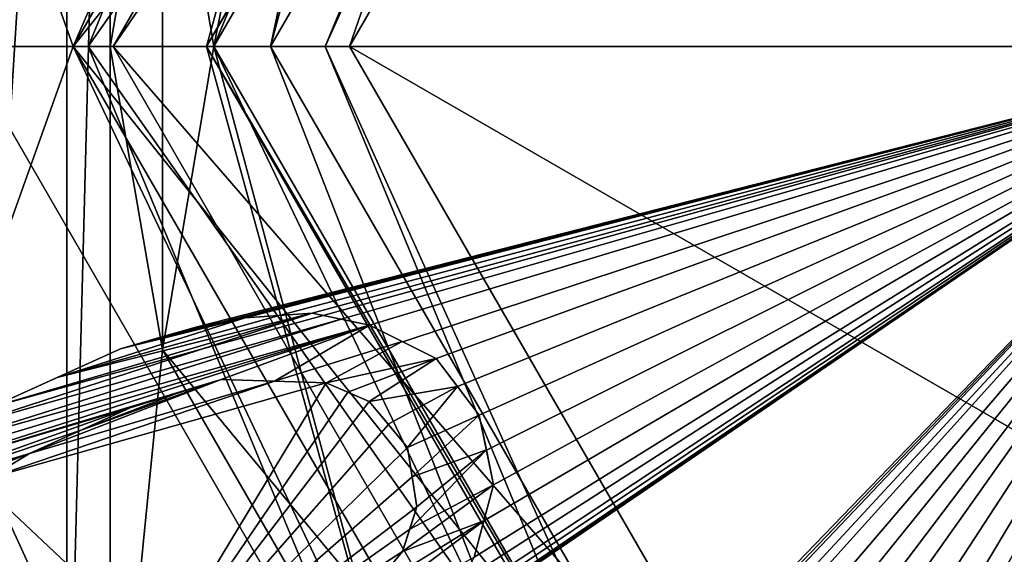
# Model space of a CAD drawing. Header units: millimetres. Extents: x -122 to 122, y -98 to 94.
# Tile 515 of 533: x 61.39 to 68.03, y 70.07 to 73.68. Entities that reach past the tile are written whole.
import ezdxf

# ---------------------------------------------------------------- set-up
doc = ezdxf.new("R2010")
doc.units = ezdxf.units.MM
doc.header["$LTSCALE"] = 26.699852
for name, color, linetype in [('31', 7, 'CONTINUOUS'), ('32', 7, 'CONTINUOUS'), ('35', 7, 'CONTINUOUS'), ('36', 7, 'CONTINUOUS'), ('4797', 7, 'CONTINUOUS'), ('4798', 7, 'CONTINUOUS'), ('4800', 7, 'CONTINUOUS'), ('4801', 7, 'CONTINUOUS'), ('4805', 7, 'CONTINUOUS'), ('4809', 7, 'CONTINUOUS'), ('4814', 7, 'CONTINUOUS'), ('4819', 7, 'CONTINUOUS'), ('4820', 7, 'CONTINUOUS'), ('4822', 7, 'CONTINUOUS'), ('4823', 7, 'CONTINUOUS'), ('4824', 7, 'CONTINUOUS'), ('4825', 7, 'CONTINUOUS'), ('4826', 7, 'CONTINUOUS'), ('4973', 7, 'CONTINUOUS'), ('4974', 7, 'CONTINUOUS'), ('4975', 7, 'CONTINUOUS'), ('4976', 7, 'CONTINUOUS'), ('4977', 7, 'CONTINUOUS'), ('4978', 7, 'CONTINUOUS'), ('4979', 7, 'CONTINUOUS'), ('4980', 7, 'CONTINUOUS'), ('4981', 7, 'CONTINUOUS'), ('5001', 7, 'CONTINUOUS'), ('5002', 7, 'CONTINUOUS'), ('5003', 7, 'CONTINUOUS'), ('5004', 7, 'CONTINUOUS'), ('5005', 7, 'CONTINUOUS'), ('5006', 7, 'CONTINUOUS'), ('5007', 7, 'CONTINUOUS'), ('5008', 7, 'CONTINUOUS'), ('5009', 7, 'CONTINUOUS'), ('5013', 7, 'CONTINUOUS'), ('792', 7, 'CONTINUOUS'), ('793', 7, 'CONTINUOUS'), ('800', 7, 'CONTINUOUS'), ('801', 7, 'CONTINUOUS'), ('802', 7, 'CONTINUOUS'), ('803', 7, 'CONTINUOUS'), ('804', 7, 'CONTINUOUS'), ('805', 7, 'CONTINUOUS'), ('963', 7, 'CONTINUOUS'), ('964', 7, 'CONTINUOUS'), ('965', 7, 'CONTINUOUS'), ('966', 7, 'CONTINUOUS')]:
    doc.layers.add(name, color=color, linetype=linetype)

msp = doc.modelspace()

# ---------------------------------------------------------------- linework, layer by layer
at = {"layer": '31', "color": 7, "linetype": 'Continuous', "true_color": 0xf5f5f5}
for points in [[(59.3935, 84.1065, -12), (55, 73.5, -12), (65.5004, 81.2944, -12), (59.3935, 84.1065, -12)], [(55, 73.5, -12), (61, 73.5, -12), (65.5004, 81.2944, -12), (55, 73.5, -12)], [(61, 73.5, -12), (59.3935, 62.8935, -12), (65.5004, 65.7056, -12), (61, 73.5, -12)]]:
    msp.add_3dface(points, dxfattribs=at)
at = {"layer": '32', "color": 7, "linetype": 'Continuous', "true_color": 0xf5f5f5}
for points in [[(61, 73.5, -15), (59.3935, 84.1065, -15), (65.5004, 81.2944, -15), (61, 73.5, -15)], [(59.3935, 62.8935, -15), (55, 73.5, -15), (65.5004, 65.7056, -15), (59.3935, 62.8935, -15)], [(55, 73.5, -15), (61, 73.5, -15), (65.5004, 65.7056, -15), (55, 73.5, -15)]]:
    msp.add_3dface(points, dxfattribs=at)
at = {"layer": '35', "color": 7, "linetype": 'Continuous', "true_color": 0xf5f5f5}
for points in [[(61, 73.5, -12), (65.5004, 65.7056, -12), (61, 73.5, -15), (61, 73.5, -12)], [(61, 73.5, -15), (65.5004, 65.7056, -12), (65.5004, 65.7056, -15), (61, 73.5, -15)]]:
    msp.add_3dface(points, dxfattribs=at)
at = {"layer": '36', "color": 7, "linetype": 'Continuous', "true_color": 0xf5f5f5}
for points in [[(65.5004, 81.2944, -12), (61, 73.5, -12), (65.5004, 81.2944, -15), (65.5004, 81.2944, -12)], [(61, 73.5, -12), (61, 73.5, -15), (65.5004, 81.2944, -15), (61, 73.5, -12)]]:
    msp.add_3dface(points, dxfattribs=at)
at = {"layer": '4797', "color": 7, "linetype": 'Continuous', "true_color": 0xf5f5f5}
for points in [[(61.1972, 71.0649, 19.0401), (70, 73.5, 20.5), (60.7227, 73.5, 18.9925), (61.1972, 71.0649, 19.0401)], [(62.0697, 71.4592, 19.3325), (70, 73.5, 20.5), (61.1972, 71.0649, 19.0401), (62.0697, 71.4592, 19.3325)], [(62.5866, 71.607, 19.4833), (70, 73.5, 20.5), (62.0697, 71.4592, 19.3325), (62.5866, 71.607, 19.4833)], [(62.7498, 71.6375, 19.5276), (70, 73.5, 20.5), (62.5866, 71.607, 19.4833), (62.7498, 71.6375, 19.5276)], [(62.9096, 71.6673, 19.57), (70, 73.5, 20.5), (62.7498, 71.6375, 19.5276), (62.9096, 71.6673, 19.57)], [(63.1391, 71.684, 19.6275), (70, 73.5, 20.5), (62.9096, 71.6673, 19.57), (63.1391, 71.684, 19.6275)], [(63.3617, 71.7001, 19.6813), (70, 73.5, 20.5), (63.1391, 71.684, 19.6275), (63.3617, 71.7001, 19.6813)], [(63.5584, 71.6584, 19.7237), (70, 73.5, 20.5), (63.3617, 71.7001, 19.6813), (63.5584, 71.6584, 19.7237)], [(63.749, 71.618, 19.7635), (70, 73.5, 20.5), (63.5584, 71.6584, 19.7237), (63.749, 71.618, 19.7635)], [(64.8229, 68.1341, 19.5354), (70, 73.5, 20.5), (63.6805, 69.1865, 19.4833), (64.8229, 68.1341, 19.5354)], [(63.6805, 69.1865, 19.4833), (70, 73.5, 20.5), (63.8123, 69.2897, 19.528), (63.6805, 69.1865, 19.4833)], [(63.975, 71.5057, 19.8044), (70, 73.5, 20.5), (63.749, 71.618, 19.7635), (63.975, 71.5057, 19.8044)], [(63.8123, 69.2897, 19.528), (70, 73.5, 20.5), (63.9391, 69.3891, 19.57), (63.8123, 69.2897, 19.528)], [(63.9391, 69.3891, 19.57), (70, 73.5, 20.5), (64.1032, 69.5502, 19.6274), (63.9391, 69.3891, 19.57)], [(64.2007, 71.3935, 19.843), (70, 73.5, 20.5), (63.975, 71.5057, 19.8044), (64.2007, 71.3935, 19.843)], [(64.1032, 69.5502, 19.6274), (70, 73.5, 20.5), (64.2626, 69.7068, 19.6813), (64.1032, 69.5502, 19.6274)], [(64.3437, 71.2044, 19.8571), (70, 73.5, 20.5), (64.2007, 71.3935, 19.843), (64.3437, 71.2044, 19.8571)], [(64.2626, 69.7068, 19.6813), (70, 73.5, 20.5), (64.3617, 69.8828, 19.7239), (64.2626, 69.7068, 19.6813)], [(64.4907, 71.0101, 19.8695), (70, 73.5, 20.5), (64.3437, 71.2044, 19.8571), (64.4907, 71.0101, 19.8695)], [(64.3617, 69.8828, 19.7239), (70, 73.5, 20.5), (64.4569, 70.0518, 19.7635), (64.3617, 69.8828, 19.7239)], [(64.4569, 70.0518, 19.7635), (70, 73.5, 20.5), (64.522, 70.2959, 19.8045), (64.4569, 70.0518, 19.7635)], [(64.5388, 70.7746, 19.8572), (70, 73.5, 20.5), (64.4907, 71.0101, 19.8695), (64.5388, 70.7746, 19.8572)], [(64.522, 70.2959, 19.8045), (70, 73.5, 20.5), (64.5868, 70.5392, 19.843), (64.522, 70.2959, 19.8045)], [(64.5868, 70.5392, 19.843), (70, 73.5, 20.5), (64.5388, 70.7746, 19.8572), (64.5868, 70.5392, 19.843)], [(65.0379, 68.3179, 19.608), (70, 73.5, 20.5), (64.8229, 68.1341, 19.5354), (65.0379, 68.3179, 19.608)], [(65.2443, 68.4944, 19.6748), (70, 73.5, 20.5), (65.0379, 68.3179, 19.608), (65.2443, 68.4944, 19.6748)], [(65.4318, 68.5648, 19.7178), (70, 73.5, 20.5), (65.2443, 68.4944, 19.6748), (65.4318, 68.5648, 19.7178)], [(65.6149, 68.6337, 19.7584), (70, 73.5, 20.5), (65.4318, 68.5648, 19.7178), (65.6149, 68.6337, 19.7584)], [(65.8653, 68.6607, 19.8003), (70, 73.5, 20.5), (65.6149, 68.6337, 19.7584), (65.8653, 68.6607, 19.8003)], [(66.1165, 68.6877, 19.84), (70, 73.5, 20.5), (65.8653, 68.6607, 19.8003), (66.1165, 68.6877, 19.84)], [(66.3091, 68.6256, 19.855), (70, 73.5, 20.5), (66.1165, 68.6877, 19.84), (66.3091, 68.6256, 19.855)], [(66.5018, 68.5635, 19.8685), (70, 73.5, 20.5), (66.3091, 68.6256, 19.855), (66.5018, 68.5635, 19.8685)], [(66.6982, 68.4355, 19.8695), (70, 73.5, 20.5), (66.5018, 68.5635, 19.8685), (66.6982, 68.4355, 19.8695)], [(66.8945, 68.3075, 19.8685), (70, 73.5, 20.5), (66.6982, 68.4355, 19.8695), (66.8945, 68.3075, 19.8685)], [(67.029, 68.1562, 19.855), (70, 73.5, 20.5), (66.8945, 68.3075, 19.8685), (67.029, 68.1562, 19.855)], [(67.1636, 68.005, 19.84), (70, 73.5, 20.5), (67.029, 68.1562, 19.855), (67.1636, 68.005, 19.84)], [(67.2395, 67.7665, 19.8006), (70, 73.5, 20.5), (67.1636, 68.005, 19.84), (67.2395, 67.7665, 19.8006)], [(67.3165, 67.5244, 19.7584), (70, 73.5, 20.5), (67.2395, 67.7665, 19.8006), (67.3165, 67.5244, 19.7584)], [(67.3274, 67.3298, 19.718), (70, 73.5, 20.5), (67.3165, 67.5244, 19.7584), (67.3274, 67.3298, 19.718)], [(67.3385, 67.129, 19.6748), (70, 73.5, 20.5), (67.3274, 67.3298, 19.718), (67.3385, 67.129, 19.6748)], [(70, 73.5, 20.5), (67.3385, 67.129, 19.6748), (68.2164, 65.8434, 19.4256), (70, 73.5, 20.5)], [(62.332, 71.5342, 19.4104), (62.5866, 71.607, 19.4833), (62.0697, 71.4592, 19.3325), (62.332, 71.5342, 19.4104)], [(61.6416, 71.2657, 19.1935), (62.0697, 71.4592, 19.3325), (61.1972, 71.0649, 19.0401), (61.6416, 71.2657, 19.1935)]]:
    msp.add_3dface(points, dxfattribs=at)
at = {"layer": '4798', "color": 7, "linetype": 'Continuous', "true_color": 0xf5f5f5}
for points in [[(66.0095, 66.5883, -10), (62.019, 73.5, -10), (66.0095, 66.5883, -66.4045), (66.0095, 66.5883, -10)], [(66.0095, 66.5883, -66.4045), (62.019, 73.5, -10), (62.019, 73.5, -66.4045), (66.0095, 66.5883, -66.4045)]]:
    msp.add_3dface(points, dxfattribs=at)
at = {"layer": '4800', "color": 7, "linetype": 'Continuous', "true_color": 0xf5f5f5}
for points in [[(70, 73.5, 20.5), (68.4489, 82.6467, 18.9925), (62.9127, 79.4866, 18.9925), (70, 73.5, 20.5)], [(53.7397, 80.2352, 14.625), (52.4, 73.5, 14.625), (62.9127, 79.4866, 18.9925), (53.7397, 80.2352, 14.625)], [(52.4, 73.5, 14.625), (60.7227, 73.5, 18.9925), (62.9127, 79.4866, 18.9925), (52.4, 73.5, 14.625)], [(60.7227, 73.5, 18.9925), (70, 73.5, 20.5), (62.9127, 79.4866, 18.9925), (60.7227, 73.5, 18.9925)], [(61.8033, 70.9101, 19.2107), (61.455, 70.7527, 19.0913), (62.7474, 71.2511, 19.499), (61.8033, 70.9101, 19.2107)], [(62.7474, 71.2511, 19.499), (61.455, 70.7527, 19.0913), (63.109, 71.2399, 19.5883), (62.7474, 71.2511, 19.499)], [(62.4463, 71.157, 19.4124), (61.8033, 70.9101, 19.2107), (62.7474, 71.2511, 19.499), (62.4463, 71.157, 19.4124)], [(61.455, 70.7527, 19.0913), (61.1798, 70.5854, 18.9885), (63.109, 71.2399, 19.5883), (61.455, 70.7527, 19.0913)], [(63.109, 71.2399, 19.5883), (61.1798, 70.5854, 18.9885), (63.4578, 71.2292, 19.6699), (63.109, 71.2399, 19.5883)], [(61.1798, 70.5854, 18.9885), (61.9958, 68.8094, 18.9925), (63.4578, 71.2292, 19.6699), (61.1798, 70.5854, 18.9885)], [(63.4578, 71.2292, 19.6699), (61.9958, 68.8094, 18.9925), (63.6029, 71.1663, 19.6977), (63.4578, 71.2292, 19.6699)], [(62.1336, 71.0594, 19.3186), (61.8033, 70.9101, 19.2107), (62.4463, 71.157, 19.4124), (62.1336, 71.0594, 19.3186)], [(63.6029, 71.1663, 19.6977), (61.9958, 68.8094, 18.9925), (63.7482, 71.1032, 19.7247), (63.6029, 71.1663, 19.6977)], [(63.7482, 71.1032, 19.7247), (61.9958, 68.8094, 18.9925), (63.8771, 70.9472, 19.7391), (63.7482, 71.1032, 19.7247)], [(63.8771, 70.9472, 19.7391), (61.9958, 68.8094, 18.9925), (64.006, 70.7911, 19.7521), (63.8771, 70.9472, 19.7391)], [(64.006, 70.7911, 19.7521), (61.9958, 68.8094, 18.9925), (64.0376, 70.5936, 19.7393), (64.006, 70.7911, 19.7521)], [(61.3222, 68.721, 18.7744), (61.6777, 68.71, 18.8819), (61.1798, 70.5854, 18.9885), (61.3222, 68.721, 18.7744)], [(61.1798, 70.5854, 18.9885), (61.6777, 68.71, 18.8819), (61.9958, 68.8094, 18.9925), (61.1798, 70.5854, 18.9885)], [(64.0376, 70.5936, 19.7393), (61.9958, 68.8094, 18.9925), (64.0699, 70.3913, 19.7247), (64.0376, 70.5936, 19.7393)], [(64.0699, 70.3913, 19.7247), (61.9958, 68.8094, 18.9925), (64.0213, 70.2407, 19.6977), (64.0699, 70.3913, 19.7247)], [(64.0213, 70.2407, 19.6977), (61.9958, 68.8094, 18.9925), (63.9726, 70.0901, 19.6699), (64.0213, 70.2407, 19.6977)], [(63.9726, 70.0901, 19.6699), (61.9958, 68.8094, 18.9925), (63.7516, 69.8229, 19.5889), (63.9726, 70.0901, 19.6699)]]:
    msp.add_3dface(points, dxfattribs=at)
at = {"layer": '4801', "color": 7, "linetype": 'Continuous', "true_color": 0xf5f5f5}
for points in [[(62.019, 73.5, -10), (66.0095, 80.4117, -10), (62.019, 73.5, -66.4045), (62.019, 73.5, -10)], [(62.019, 73.5, -66.4045), (66.0095, 80.4117, -10), (66.0095, 80.4117, -66.4045), (62.019, 73.5, -66.4045)]]:
    msp.add_3dface(points, dxfattribs=at)
at = {"layer": '4805', "color": 7, "linetype": 'Continuous', "true_color": 0xf5f5f5}
for points in [[(62, 79.1, 11), (62, 79.1, 1.0205), (62, 73.4981, 0.2898), (62, 79.1, 11)], [(62, 67.9, 11), (62, 79.1, 11), (62, 67.9, 1.0205), (62, 67.9, 11)], [(62, 67.9, 1.0205), (62, 79.1, 11), (62, 73.4981, 0.2898), (62, 67.9, 1.0205)]]:
    msp.add_3dface(points, dxfattribs=at)
at = {"layer": '4809', "color": 7, "linetype": 'Continuous', "true_color": 0xf5f5f5}
for points in [[(61, 67.9, 12), (61, 79.1, 12), (61.7071, 79.1, 11.7071), (61, 67.9, 12)], [(61.7071, 67.9, 11.7071), (61, 67.9, 12), (61.7071, 79.1, 11.7071), (61.7071, 67.9, 11.7071)], [(62, 79.1, 11), (62, 67.9, 11), (61.7071, 67.9, 11.7071), (62, 79.1, 11)], [(62, 79.1, 11), (61.7071, 67.9, 11.7071), (61.7071, 79.1, 11.7071), (62, 79.1, 11)]]:
    msp.add_3dface(points, dxfattribs=at)
at = {"layer": '4814', "color": 7, "linetype": 'Continuous', "true_color": 0xf5f5f5}
for points in [[(66.8082, 79.0302, -68), (76.3855, 73.5, -68), (63.6145, 73.5, -68), (66.8082, 79.0302, -68)], [(73.1918, 79.0302, -68), (76.3855, 73.5, -68), (66.8082, 79.0302, -68), (73.1918, 79.0302, -68)], [(63.6145, 73.5, -68), (76.3855, 73.5, -68), (73.1918, 67.9698, -68), (63.6145, 73.5, -68)], [(66.8082, 67.9698, -68), (63.6145, 73.5, -68), (73.1918, 67.9698, -68), (66.8082, 67.9698, -68)]]:
    msp.add_3dface(points, dxfattribs=at)
at = {"layer": '4819', "color": 7, "linetype": 'Continuous', "true_color": 0xf5f5f5}
for points in [[(63.6145, 73.5, -68), (66.8082, 67.9698, -68), (62.019, 73.5, -66.4045), (63.6145, 73.5, -68)], [(66.8082, 67.9698, -68), (66.0095, 66.5883, -66.4045), (62.019, 73.5, -66.4045), (66.8082, 67.9698, -68)]]:
    msp.add_3dface(points, dxfattribs=at)
at = {"layer": '4820', "color": 7, "linetype": 'Continuous', "true_color": 0xf5f5f5}
for points in [[(63.6145, 73.5, -68), (62.019, 73.5, -66.4045), (66.0095, 80.4117, -66.4045), (63.6145, 73.5, -68)], [(66.8082, 79.0302, -68), (63.6145, 73.5, -68), (66.0095, 80.4117, -66.4045), (66.8082, 79.0302, -68)]]:
    msp.add_3dface(points, dxfattribs=at)
at = {"layer": '4822', "color": 7, "linetype": 'Continuous', "true_color": 0xf5f5f5}
for points in [[(62, 73.4981, 0.2898), (62, 79.1, 1.0205), (62.3523, 75.5492, 0.2556), (62, 73.4981, 0.2898)], [(62.3523, 71.4508, 0.2556), (62, 73.4981, 0.2898), (62.3523, 75.5492, 0.2556), (62.3523, 71.4508, 0.2556)], [(62, 67.9, 1.0205), (62, 73.4981, 0.2898), (62.3523, 71.4508, 0.2556), (62, 67.9, 1.0205)], [(64.4015, 67.9014, 0.2556), (62, 67.9, 1.0205), (62.3523, 71.4508, 0.2556), (64.4015, 67.9014, 0.2556)]]:
    msp.add_3dface(points, dxfattribs=at)
at = {"layer": '4823', "color": 7, "linetype": 'Continuous', "true_color": 0xf5f5f5}
for points in [[(62.019, 73.5, -10), (66.35, 79.822, -10), (66.0095, 80.4117, -10), (62.019, 73.5, -10)], [(62.7, 73.5, -10), (66.35, 79.822, -10), (62.019, 73.5, -10), (62.7, 73.5, -10)], [(66.0095, 66.5883, -10), (62.7, 73.5, -10), (62.019, 73.5, -10), (66.0095, 66.5883, -10)], [(66.35, 67.178, -10), (62.7, 73.5, -10), (66.0095, 66.5883, -10), (66.35, 67.178, -10)]]:
    msp.add_3dface(points, dxfattribs=at)
at = {"layer": '4824', "color": 7, "linetype": 'Continuous', "true_color": 0xf5f5f5}
for points in [[(62.7, 73.5, -10), (66.35, 67.178, -10), (62.7, 73.5, -0.6683), (62.7, 73.5, -10)], [(62.7, 73.5, -0.6683), (66.35, 67.178, -10), (63.678, 69.85, -0.6683), (62.7, 73.5, -0.6683)]]:
    msp.add_3dface(points, dxfattribs=at)
at = {"layer": '4825', "color": 7, "linetype": 'Continuous', "true_color": 0xf5f5f5}
for points in [[(66.35, 79.822, -10), (62.7, 73.5, -10), (64.8381, 78.6619, -0.6683), (66.35, 79.822, -10)], [(64.8381, 78.6619, -0.6683), (62.7, 73.5, -10), (63.2549, 76.2916, -0.6683), (64.8381, 78.6619, -0.6683)], [(62.7, 73.5, -10), (62.7, 73.5, -0.6683), (63.2549, 76.2916, -0.6683), (62.7, 73.5, -10)]]:
    msp.add_3dface(points, dxfattribs=at)
at = {"layer": '4826', "color": 7, "linetype": 'Continuous', "true_color": 0xf5f5f5}
for points in [[(63.2549, 76.2916, -0.6683), (62.7, 73.5, -0.6683), (62.3523, 75.5492, 0.2556), (63.2549, 76.2916, -0.6683)], [(62.7, 73.5, -0.6683), (62.3523, 71.4508, 0.2556), (62.3523, 75.5492, 0.2556), (62.7, 73.5, -0.6683)], [(62.7, 73.5, -0.6683), (63.678, 69.85, -0.6683), (62.3523, 71.4508, 0.2556), (62.7, 73.5, -0.6683)], [(63.678, 69.85, -0.6683), (64.4015, 67.9014, 0.2556), (62.3523, 71.4508, 0.2556), (63.678, 69.85, -0.6683)]]:
    msp.add_3dface(points, dxfattribs=at)
at = {"layer": '4973', "color": 7, "linetype": 'Continuous', "true_color": 0xf5f5f5}
for points in [[(64.522, 70.2959, 19.8045), (64.5868, 70.5392, 19.843), (64.4569, 70.0518, 20.7884), (64.522, 70.2959, 19.8045)], [(64.4569, 70.0518, 20.7884), (64.5868, 70.5392, 19.843), (64.5868, 70.5392, 20.8651), (64.4569, 70.0518, 20.7884)], [(64.4569, 70.0518, 20.7884), (64.5868, 70.5392, 20.8651), (64.522, 70.2959, 20.8279), (64.4569, 70.0518, 20.7884)], [(64.4569, 70.0518, 19.7635), (64.522, 70.2959, 19.8045), (64.4569, 70.0518, 20.7884), (64.4569, 70.0518, 19.7635)]]:
    msp.add_3dface(points, dxfattribs=at)
at = {"layer": '4974', "color": 7, "linetype": 'Continuous', "true_color": 0xf5f5f5}
for points in [[(64.5388, 70.7746, 19.8572), (64.4907, 71.0101, 19.8695), (64.5868, 70.5392, 20.8651), (64.5388, 70.7746, 19.8572)], [(64.5868, 70.5392, 20.8651), (64.4907, 71.0101, 19.8695), (64.4907, 71.0101, 20.8907), (64.5868, 70.5392, 20.8651)], [(64.5868, 70.5392, 20.8651), (64.4907, 71.0101, 20.8907), (64.5386, 70.7753, 20.8789), (64.5868, 70.5392, 20.8651)], [(64.5868, 70.5392, 19.843), (64.5388, 70.7746, 19.8572), (64.5868, 70.5392, 20.8651), (64.5868, 70.5392, 19.843)]]:
    msp.add_3dface(points, dxfattribs=at)
at = {"layer": '4975', "color": 7, "linetype": 'Continuous', "true_color": 0xf5f5f5}
for points in [[(64.4907, 71.0101, 19.8695), (64.3437, 71.2044, 19.8571), (64.2007, 71.3935, 20.8651), (64.4907, 71.0101, 19.8695)], [(64.4907, 71.0101, 19.8695), (64.2007, 71.3935, 20.8651), (64.3438, 71.2044, 20.8787), (64.4907, 71.0101, 19.8695)], [(64.3437, 71.2044, 19.8571), (64.2007, 71.3935, 19.843), (64.2007, 71.3935, 20.8651), (64.3437, 71.2044, 19.8571)], [(64.4907, 71.0101, 20.8907), (64.4907, 71.0101, 19.8695), (64.3438, 71.2044, 20.8787), (64.4907, 71.0101, 20.8907)]]:
    msp.add_3dface(points, dxfattribs=at)
at = {"layer": '4976', "color": 7, "linetype": 'Continuous', "true_color": 0xf5f5f5}
for points in [[(64.2007, 71.3935, 19.843), (63.975, 71.5057, 19.8044), (63.749, 71.618, 20.7884), (64.2007, 71.3935, 19.843)], [(64.2007, 71.3935, 19.843), (63.749, 71.618, 20.7884), (63.9694, 71.5085, 20.8269), (64.2007, 71.3935, 19.843)], [(63.975, 71.5057, 19.8044), (63.749, 71.618, 19.7635), (63.749, 71.618, 20.7884), (63.975, 71.5057, 19.8044)], [(64.2007, 71.3935, 20.8651), (64.2007, 71.3935, 19.843), (63.9694, 71.5085, 20.8269), (64.2007, 71.3935, 20.8651)]]:
    msp.add_3dface(points, dxfattribs=at)
at = {"layer": '4977', "color": 7, "linetype": 'Continuous', "true_color": 0xf5f5f5}
for points in [[(63.749, 71.618, 19.7635), (63.5584, 71.6584, 19.7237), (63.3617, 71.7001, 20.709), (63.749, 71.618, 19.7635)], [(63.749, 71.618, 19.7635), (63.3617, 71.7001, 20.709), (63.5584, 71.6584, 20.75), (63.749, 71.618, 19.7635)], [(63.5584, 71.6584, 19.7237), (63.3617, 71.7001, 19.6813), (63.3617, 71.7001, 20.709), (63.5584, 71.6584, 19.7237)], [(63.749, 71.618, 20.7884), (63.749, 71.618, 19.7635), (63.5584, 71.6584, 20.75), (63.749, 71.618, 20.7884)]]:
    msp.add_3dface(points, dxfattribs=at)
at = {"layer": '4978', "color": 7, "linetype": 'Continuous', "true_color": 0xf5f5f5}
for points in [[(63.3617, 71.7001, 19.6813), (63.1391, 71.684, 19.6275), (62.9096, 71.6673, 20.6016), (63.3617, 71.7001, 19.6813)], [(63.3617, 71.7001, 19.6813), (62.9096, 71.6673, 20.6016), (63.1391, 71.684, 20.6571), (63.3617, 71.7001, 19.6813)], [(63.1391, 71.684, 19.6275), (62.9096, 71.6673, 19.57), (62.9096, 71.6673, 20.6016), (63.1391, 71.684, 19.6275)], [(63.3617, 71.7001, 20.709), (63.3617, 71.7001, 19.6813), (63.1391, 71.684, 20.6571), (63.3617, 71.7001, 20.709)]]:
    msp.add_3dface(points, dxfattribs=at)
at = {"layer": '4979', "color": 7, "linetype": 'Continuous', "true_color": 0xf5f5f5}
for points in [[(62.9096, 71.6673, 19.57), (62.7498, 71.6375, 19.5276), (62.5866, 71.607, 20.518), (62.9096, 71.6673, 19.57)], [(62.9096, 71.6673, 19.57), (62.5866, 71.607, 20.518), (62.7498, 71.6375, 20.5608), (62.9096, 71.6673, 19.57)], [(62.9096, 71.6673, 20.6016), (62.9096, 71.6673, 19.57), (62.7498, 71.6375, 20.5608), (62.9096, 71.6673, 20.6016)], [(62.7498, 71.6375, 19.5276), (62.5866, 71.607, 19.4833), (62.5866, 71.607, 20.518), (62.7498, 71.6375, 19.5276)]]:
    msp.add_3dface(points, dxfattribs=at)
at = {"layer": '4980', "color": 7, "linetype": 'Continuous', "true_color": 0xf5f5f5}
for points in [[(62.5866, 71.607, 19.4833), (62.332, 71.5342, 19.4104), (62.0697, 71.4592, 20.3725), (62.5866, 71.607, 19.4833)], [(62.5866, 71.607, 19.4833), (62.0697, 71.4592, 20.3725), (62.3319, 71.5342, 20.4477), (62.5866, 71.607, 19.4833)], [(62.5866, 71.607, 20.518), (62.5866, 71.607, 19.4833), (62.3319, 71.5342, 20.4477), (62.5866, 71.607, 20.518)], [(62.332, 71.5342, 19.4104), (62.0697, 71.4592, 19.3325), (62.0697, 71.4592, 20.3725), (62.332, 71.5342, 19.4104)]]:
    msp.add_3dface(points, dxfattribs=at)
at = {"layer": '4981', "color": 7, "linetype": 'Continuous', "true_color": 0xf5f5f5}
for points in [[(62.0697, 71.4592, 19.3325), (61.6416, 71.2657, 19.1935), (61.1972, 71.0649, 20.0907), (62.0697, 71.4592, 19.3325)], [(62.0697, 71.4592, 19.3325), (61.1972, 71.0649, 20.0907), (61.6417, 71.2658, 20.2386), (62.0697, 71.4592, 19.3325)], [(62.0697, 71.4592, 20.3725), (62.0697, 71.4592, 19.3325), (61.6417, 71.2658, 20.2386), (62.0697, 71.4592, 20.3725)], [(61.6416, 71.2657, 19.1935), (61.1972, 71.0649, 19.0401), (61.1972, 71.0649, 20.0907), (61.6416, 71.2657, 19.1935)]]:
    msp.add_3dface(points, dxfattribs=at)
at = {"layer": '5001', "color": 7, "linetype": 'Continuous', "true_color": 0xf5f5f5}
for points in [[(60.9055, 70.4187, 19.9382), (61.455, 70.7527, 20.14), (61.1799, 70.5854, 20.041), (60.9055, 70.4187, 19.9382)], [(61.1798, 70.5854, 18.9885), (61.455, 70.7527, 19.0913), (60.9055, 70.4187, 19.9382), (61.1798, 70.5854, 18.9885)], [(60.9055, 70.4187, 19.9382), (61.455, 70.7527, 19.0913), (61.455, 70.7527, 20.14), (60.9055, 70.4187, 19.9382)]]:
    msp.add_3dface(points, dxfattribs=at)
at = {"layer": '5002', "color": 7, "linetype": 'Continuous', "true_color": 0xf5f5f5}
for points in [[(61.455, 70.7527, 20.14), (62.1336, 71.0594, 20.3591), (61.8033, 70.9101, 20.2551), (61.455, 70.7527, 20.14)], [(61.8033, 70.9101, 19.2107), (62.1336, 71.0594, 19.3186), (61.455, 70.7527, 20.14), (61.8033, 70.9101, 19.2107)], [(61.455, 70.7527, 20.14), (62.1336, 71.0594, 19.3186), (62.1336, 71.0594, 20.3591), (61.455, 70.7527, 20.14)], [(61.455, 70.7527, 19.0913), (61.8033, 70.9101, 19.2107), (61.455, 70.7527, 20.14), (61.455, 70.7527, 19.0913)]]:
    msp.add_3dface(points, dxfattribs=at)
at = {"layer": '5003', "color": 7, "linetype": 'Continuous', "true_color": 0xf5f5f5}
for points in [[(62.4463, 71.157, 19.4124), (62.7474, 71.2511, 19.499), (62.1336, 71.0594, 20.3591), (62.4463, 71.157, 19.4124)], [(62.1336, 71.0594, 20.3591), (62.7474, 71.2511, 19.499), (62.7474, 71.2511, 20.5331), (62.1336, 71.0594, 20.3591)], [(62.1336, 71.0594, 19.3186), (62.4463, 71.157, 19.4124), (62.1336, 71.0594, 20.3591), (62.1336, 71.0594, 19.3186)]]:
    msp.add_3dface(points, dxfattribs=at)
at = {"layer": '5004', "color": 7, "linetype": 'Continuous', "true_color": 0xf5f5f5}
for points in [[(62.7474, 71.2511, 20.5331), (63.4578, 71.2292, 20.698), (63.1088, 71.2399, 20.6193), (62.7474, 71.2511, 20.5331)], [(62.7474, 71.2511, 19.499), (63.109, 71.2399, 19.5883), (62.7474, 71.2511, 20.5331), (62.7474, 71.2511, 19.499)], [(63.109, 71.2399, 19.5883), (63.4578, 71.2292, 19.6699), (62.7474, 71.2511, 20.5331), (63.109, 71.2399, 19.5883)], [(62.7474, 71.2511, 20.5331), (63.4578, 71.2292, 19.6699), (63.4578, 71.2292, 20.698), (62.7474, 71.2511, 20.5331)]]:
    msp.add_3dface(points, dxfattribs=at)
at = {"layer": '5005', "color": 7, "linetype": 'Continuous', "true_color": 0xf5f5f5}
for points in [[(63.4578, 71.2292, 20.698), (63.7482, 71.1032, 20.751), (63.6029, 71.1662, 20.7249), (63.4578, 71.2292, 20.698)], [(63.4578, 71.2292, 19.6699), (63.6029, 71.1663, 19.6977), (63.4578, 71.2292, 20.698), (63.4578, 71.2292, 19.6699)], [(63.6029, 71.1663, 19.6977), (63.7482, 71.1032, 19.7247), (63.4578, 71.2292, 20.698), (63.6029, 71.1663, 19.6977)], [(63.4578, 71.2292, 20.698), (63.7482, 71.1032, 19.7247), (63.7482, 71.1032, 20.751), (63.4578, 71.2292, 20.698)]]:
    msp.add_3dface(points, dxfattribs=at)
at = {"layer": '5006', "color": 7, "linetype": 'Continuous', "true_color": 0xf5f5f5}
for points in [[(63.7482, 71.1032, 20.751), (64.006, 70.7911, 20.7774), (63.8753, 70.9494, 20.7647), (63.7482, 71.1032, 20.751)], [(63.7482, 71.1032, 19.7247), (63.8771, 70.9472, 19.7391), (63.7482, 71.1032, 20.751), (63.7482, 71.1032, 19.7247)], [(63.8771, 70.9472, 19.7391), (64.006, 70.7911, 19.7521), (63.7482, 71.1032, 20.751), (63.8771, 70.9472, 19.7391)], [(63.7482, 71.1032, 20.751), (64.006, 70.7911, 19.7521), (64.006, 70.7911, 20.7774), (63.7482, 71.1032, 20.751)]]:
    msp.add_3dface(points, dxfattribs=at)
at = {"layer": '5007', "color": 7, "linetype": 'Continuous', "true_color": 0xf5f5f5}
for points in [[(64.006, 70.7911, 19.7521), (64.0376, 70.5936, 19.7393), (64.0699, 70.3913, 20.751), (64.006, 70.7911, 19.7521)], [(64.006, 70.7911, 20.7774), (64.006, 70.7911, 19.7521), (64.0376, 70.5937, 20.7651), (64.006, 70.7911, 20.7774)], [(64.006, 70.7911, 19.7521), (64.0699, 70.3913, 20.751), (64.0376, 70.5937, 20.7651), (64.006, 70.7911, 19.7521)], [(64.0376, 70.5936, 19.7393), (64.0699, 70.3913, 19.7247), (64.0699, 70.3913, 20.751), (64.0376, 70.5936, 19.7393)]]:
    msp.add_3dface(points, dxfattribs=at)
at = {"layer": '5008', "color": 7, "linetype": 'Continuous', "true_color": 0xf5f5f5}
for points in [[(64.0699, 70.3913, 19.7247), (64.0213, 70.2407, 19.6977), (63.9726, 70.0901, 20.698), (64.0699, 70.3913, 19.7247)], [(64.0699, 70.3913, 19.7247), (63.9726, 70.0901, 20.698), (64.0212, 70.2407, 20.7249), (64.0699, 70.3913, 19.7247)], [(64.0699, 70.3913, 20.751), (64.0699, 70.3913, 19.7247), (64.0212, 70.2407, 20.7249), (64.0699, 70.3913, 20.751)], [(64.0213, 70.2407, 19.6977), (63.9726, 70.0901, 19.6699), (63.9726, 70.0901, 20.698), (64.0213, 70.2407, 19.6977)]]:
    msp.add_3dface(points, dxfattribs=at)
at = {"layer": '5009', "color": 7, "linetype": 'Continuous', "true_color": 0xf5f5f5}
for points in [[(63.9726, 70.0901, 19.6699), (63.7516, 69.8229, 19.5889), (63.5196, 69.5425, 20.5331), (63.9726, 70.0901, 19.6699)], [(63.9726, 70.0901, 19.6699), (63.5196, 69.5425, 20.5331), (63.7516, 69.823, 20.6199), (63.9726, 70.0901, 19.6699)], [(63.9726, 70.0901, 20.698), (63.9726, 70.0901, 19.6699), (63.7516, 69.823, 20.6199), (63.9726, 70.0901, 20.698)]]:
    msp.add_3dface(points, dxfattribs=at)
at = {"layer": '5013', "color": 7, "linetype": 'Continuous', "true_color": 0xf5f5f5}
for points in [[(63.749, 71.618, 20.7884), (63.5584, 71.6584, 20.75), (60.7447, 70.7746, 19.9228), (63.749, 71.618, 20.7884)], [(60.7447, 70.7746, 19.9228), (63.5584, 71.6584, 20.75), (60.9756, 70.9227, 20.0099), (60.7447, 70.7746, 19.9228)], [(63.5584, 71.6584, 20.75), (63.3617, 71.7001, 20.709), (60.9756, 70.9227, 20.0099), (63.5584, 71.6584, 20.75)], [(63.3617, 71.7001, 20.709), (61.1972, 71.0649, 20.0907), (60.9756, 70.9227, 20.0099), (63.3617, 71.7001, 20.709)], [(61.1972, 71.0649, 20.0907), (63.3617, 71.7001, 20.709), (61.6417, 71.2658, 20.2386), (61.1972, 71.0649, 20.0907)], [(63.3617, 71.7001, 20.709), (63.1391, 71.684, 20.6571), (61.6417, 71.2658, 20.2386), (63.3617, 71.7001, 20.709)], [(63.1391, 71.684, 20.6571), (62.9096, 71.6673, 20.6016), (61.6417, 71.2658, 20.2386), (63.1391, 71.684, 20.6571)], [(62.9096, 71.6673, 20.6016), (62.0697, 71.4592, 20.3725), (61.6417, 71.2658, 20.2386), (62.9096, 71.6673, 20.6016)], [(62.9096, 71.6673, 20.6016), (62.7498, 71.6375, 20.5608), (62.0697, 71.4592, 20.3725), (62.9096, 71.6673, 20.6016)], [(60.486, 70.572, 19.8182), (63.749, 71.618, 20.7884), (60.6151, 70.6731, 19.8709), (60.486, 70.572, 19.8182)], [(63.749, 71.618, 20.7884), (60.486, 70.572, 19.8182), (62.7474, 71.2511, 20.5331), (63.749, 71.618, 20.7884)], [(63.749, 71.618, 20.7884), (60.7447, 70.7746, 19.9228), (60.6151, 70.6731, 19.8709), (63.749, 71.618, 20.7884)], [(62.0697, 71.4592, 20.3725), (62.7498, 71.6375, 20.5608), (62.3319, 71.5342, 20.4477), (62.0697, 71.4592, 20.3725)], [(62.7498, 71.6375, 20.5608), (62.5866, 71.607, 20.518), (62.3319, 71.5342, 20.4477), (62.7498, 71.6375, 20.5608)], [(63.749, 71.618, 20.7884), (62.7474, 71.2511, 20.5331), (63.1088, 71.2399, 20.6193), (63.749, 71.618, 20.7884)], [(63.9694, 71.5085, 20.8269), (63.749, 71.618, 20.7884), (63.1088, 71.2399, 20.6193), (63.9694, 71.5085, 20.8269)], [(63.4578, 71.2292, 20.698), (63.9694, 71.5085, 20.8269), (63.1088, 71.2399, 20.6193), (63.4578, 71.2292, 20.698)], [(64.2007, 71.3935, 20.8651), (63.9694, 71.5085, 20.8269), (63.4578, 71.2292, 20.698), (64.2007, 71.3935, 20.8651)], [(64.2007, 71.3935, 20.8651), (63.4578, 71.2292, 20.698), (63.6029, 71.1662, 20.7249), (64.2007, 71.3935, 20.8651)], [(63.7482, 71.1032, 20.751), (64.2007, 71.3935, 20.8651), (63.6029, 71.1662, 20.7249), (63.7482, 71.1032, 20.751)], [(64.3438, 71.2044, 20.8787), (64.2007, 71.3935, 20.8651), (63.7482, 71.1032, 20.751), (64.3438, 71.2044, 20.8787)], [(60.486, 70.572, 19.8182), (62.1336, 71.0594, 20.3591), (62.7474, 71.2511, 20.5331), (60.486, 70.572, 19.8182)], [(64.3438, 71.2044, 20.8787), (63.7482, 71.1032, 20.751), (63.8753, 70.9494, 20.7647), (64.3438, 71.2044, 20.8787)], [(64.006, 70.7911, 20.7774), (64.3438, 71.2044, 20.8787), (63.8753, 70.9494, 20.7647), (64.006, 70.7911, 20.7774)], [(64.4907, 71.0101, 20.8907), (64.3438, 71.2044, 20.8787), (64.006, 70.7911, 20.7774), (64.4907, 71.0101, 20.8907)], [(60.486, 70.572, 19.8182), (60.3239, 70.4128, 19.747), (62.1336, 71.0594, 20.3591), (60.486, 70.572, 19.8182)], [(62.1336, 71.0594, 20.3591), (60.3239, 70.4128, 19.747), (61.8033, 70.9101, 20.2551), (62.1336, 71.0594, 20.3591)], [(64.4907, 71.0101, 20.8907), (64.006, 70.7911, 20.7774), (64.0376, 70.5937, 20.7651), (64.4907, 71.0101, 20.8907)], [(64.5386, 70.7753, 20.8789), (64.4907, 71.0101, 20.8907), (64.0376, 70.5937, 20.7651), (64.5386, 70.7753, 20.8789)], [(60.3239, 70.4128, 19.747), (61.455, 70.7527, 20.14), (61.8033, 70.9101, 20.2551), (60.3239, 70.4128, 19.747)], [(60.3239, 70.4128, 19.747), (60.1626, 70.2544, 19.6742), (61.455, 70.7527, 20.14), (60.3239, 70.4128, 19.747)], [(61.455, 70.7527, 20.14), (60.1626, 70.2544, 19.6742), (61.1799, 70.5854, 20.041), (61.455, 70.7527, 20.14)], [(64.5868, 70.5392, 20.8651), (64.5386, 70.7753, 20.8789), (64.0212, 70.2407, 20.7249), (64.5868, 70.5392, 20.8651)], [(64.5386, 70.7753, 20.8789), (64.0699, 70.3913, 20.751), (64.0212, 70.2407, 20.7249), (64.5386, 70.7753, 20.8789)], [(64.0699, 70.3913, 20.751), (64.5386, 70.7753, 20.8789), (64.0376, 70.5937, 20.7651), (64.0699, 70.3913, 20.751)], [(64.522, 70.2959, 20.8279), (64.5868, 70.5392, 20.8651), (63.9726, 70.0901, 20.698), (64.522, 70.2959, 20.8279)], [(63.9726, 70.0901, 20.698), (64.5868, 70.5392, 20.8651), (64.0212, 70.2407, 20.7249), (63.9726, 70.0901, 20.698)], [(64.4569, 70.0518, 20.7884), (64.522, 70.2959, 20.8279), (63.5196, 69.5425, 20.5331), (64.4569, 70.0518, 20.7884)], [(63.5196, 69.5425, 20.5331), (64.522, 70.2959, 20.8279), (63.7516, 69.823, 20.6199), (63.5196, 69.5425, 20.5331)], [(64.522, 70.2959, 20.8279), (63.9726, 70.0901, 20.698), (63.7516, 69.823, 20.6199), (64.522, 70.2959, 20.8279)]]:
    msp.add_3dface(points, dxfattribs=at)
at = {"layer": '792', "color": 7, "linetype": 'Continuous', "true_color": 0xf5f5f5}
for points in [[(61.75, 73.5, -15), (65.875, 80.6447, -15), (58, 73.5, -15), (61.75, 73.5, -15)], [(58, 73.5, -15), (65.875, 80.6447, -15), (59.6088, 79.5008, -15), (58, 73.5, -15)], [(61.75, 73.5, -15), (58, 73.5, -15), (59.6088, 67.4992, -15), (61.75, 73.5, -15)], [(65.875, 66.3553, -15), (61.75, 73.5, -15), (59.6088, 67.4992, -15), (65.875, 66.3553, -15)]]:
    msp.add_3dface(points, dxfattribs=at)
at = {"layer": '793', "color": 7, "linetype": 'Continuous', "true_color": 0xf5f5f5}
for points in [[(58, 73.5, -28.55), (59.6088, 79.5008, -28.55), (61.75, 73.5, -28.55), (58, 73.5, -28.55)], [(61.75, 73.5, -28.55), (59.6088, 79.5008, -28.55), (64.3619, 79.5221, -28.55), (61.75, 73.5, -28.55)], [(59.6088, 67.4992, -28.55), (58, 73.5, -28.55), (64.776, 67.1154, -28.55), (59.6088, 67.4992, -28.55)], [(64.776, 67.1154, -28.55), (58, 73.5, -28.55), (61.75, 73.5, -28.55), (64.776, 67.1154, -28.55)]]:
    msp.add_3dface(points, dxfattribs=at)
at = {"layer": '800', "color": 7, "linetype": 'Continuous', "true_color": 0xf5f5f5}
for points in [[(64.0093, 76.9587, -27.2175), (66.5413, 79.4907, -27.2175), (63.0825, 73.5, -16.3325), (64.0093, 76.9587, -27.2175)], [(63.0825, 73.5, -16.3325), (66.5413, 79.4907, -27.2175), (66.5413, 79.4907, -16.3325), (63.0825, 73.5, -16.3325)], [(63.0825, 73.5, -27.2175), (64.0093, 76.9587, -27.2175), (63.0825, 73.5, -16.3325), (63.0825, 73.5, -27.2175)]]:
    msp.add_3dface(points, dxfattribs=at)
at = {"layer": '801', "color": 7, "linetype": 'Continuous', "true_color": 0xf5f5f5}
for points in [[(63.0825, 73.5, -27.2175), (63.0825, 73.5, -16.3325), (66.5413, 67.5093, -16.3325), (63.0825, 73.5, -27.2175)], [(66.5413, 67.5093, -27.2175), (63.0825, 73.5, -27.2175), (66.5413, 67.5093, -16.3325), (66.5413, 67.5093, -27.2175)]]:
    msp.add_3dface(points, dxfattribs=at)
at = {"layer": '802', "color": 7, "linetype": 'Continuous', "true_color": 0xf5f5f5}
for points in [[(64.776, 67.1154, -28.55), (61.75, 73.5, -28.55), (66.5413, 67.5093, -27.2175), (64.776, 67.1154, -28.55)], [(61.75, 73.5, -28.55), (63.0825, 73.5, -27.2175), (66.5413, 67.5093, -27.2175), (61.75, 73.5, -28.55)]]:
    msp.add_3dface(points, dxfattribs=at)
at = {"layer": '803', "color": 7, "linetype": 'Continuous', "true_color": 0xf5f5f5}
for points in [[(61.75, 73.5, -28.55), (64.3619, 79.5221, -28.55), (63.0825, 73.5, -27.2175), (61.75, 73.5, -28.55)], [(64.3619, 79.5221, -28.55), (64.0093, 76.9587, -27.2175), (63.0825, 73.5, -27.2175), (64.3619, 79.5221, -28.55)]]:
    msp.add_3dface(points, dxfattribs=at)
at = {"layer": '804', "color": 7, "linetype": 'Continuous', "true_color": 0xf5f5f5}
for points in [[(61.75, 73.5, -15), (65.875, 66.3553, -15), (63.0825, 73.5, -16.3325), (61.75, 73.5, -15)], [(63.0825, 73.5, -16.3325), (65.875, 66.3553, -15), (66.5413, 67.5093, -16.3325), (63.0825, 73.5, -16.3325)]]:
    msp.add_3dface(points, dxfattribs=at)
at = {"layer": '805', "color": 7, "linetype": 'Continuous', "true_color": 0xf5f5f5}
for points in [[(65.875, 80.6447, -15), (61.75, 73.5, -15), (66.5413, 79.4907, -16.3325), (65.875, 80.6447, -15)], [(61.75, 73.5, -15), (63.0825, 73.5, -16.3325), (66.5413, 79.4907, -16.3325), (61.75, 73.5, -15)]]:
    msp.add_3dface(points, dxfattribs=at)
at = {"layer": '963', "color": 7, "linetype": 'Continuous'}
for points in [[(61.85, 73.5, -61), (64.2371, 67.7371, -61), (62.65, 73.5, -60.2), (61.85, 73.5, -61)], [(64.2371, 67.7371, -61), (61.85, 73.5, -61), (66.325, 67.1347, -61.8), (64.2371, 67.7371, -61)], [(66.325, 67.1347, -61.8), (61.85, 73.5, -61), (62.65, 73.5, -61.8), (66.325, 67.1347, -61.8)], [(62.65, 73.5, -60.2), (64.2371, 67.7371, -61), (66.325, 67.1347, -60.2), (62.65, 73.5, -60.2)]]:
    msp.add_3dface(points, dxfattribs=at)
at = {"layer": '964', "color": 7, "linetype": 'Continuous'}
for points in [[(62.65, 73.5, -60.2), (66.325, 67.1347, -60.2), (63.45, 73.5, -61), (62.65, 73.5, -60.2)], [(66.325, 67.1347, -61.8), (62.65, 73.5, -61.8), (65.3685, 68.8685, -61), (66.325, 67.1347, -61.8)], [(65.3685, 68.8685, -61), (62.65, 73.5, -61.8), (63.45, 73.5, -61), (65.3685, 68.8685, -61)], [(66.325, 67.1347, -60.2), (65.3685, 68.8685, -61), (63.45, 73.5, -61), (66.325, 67.1347, -60.2)]]:
    msp.add_3dface(points, dxfattribs=at)
at = {"layer": '965', "color": 7, "linetype": 'Continuous'}
for points in [[(61.85, 73.5, -61), (62.65, 73.5, -60.2), (66.325, 79.8653, -60.2), (61.85, 73.5, -61)], [(61.85, 73.5, -61), (66.325, 79.8653, -60.2), (64.2371, 79.2629, -61), (61.85, 73.5, -61)], [(62.65, 73.5, -61.8), (64.2371, 79.2629, -61), (66.325, 79.8653, -61.8), (62.65, 73.5, -61.8)], [(62.65, 73.5, -61.8), (61.85, 73.5, -61), (64.2371, 79.2629, -61), (62.65, 73.5, -61.8)]]:
    msp.add_3dface(points, dxfattribs=at)
at = {"layer": '966', "color": 7, "linetype": 'Continuous'}
for points in [[(66.325, 79.8653, -60.2), (62.65, 73.5, -60.2), (65.3685, 78.1315, -61), (66.325, 79.8653, -60.2)], [(63.45, 73.5, -61), (62.65, 73.5, -61.8), (66.325, 79.8653, -61.8), (63.45, 73.5, -61)], [(63.45, 73.5, -61), (66.325, 79.8653, -61.8), (65.3685, 78.1315, -61), (63.45, 73.5, -61)], [(62.65, 73.5, -60.2), (63.45, 73.5, -61), (65.3685, 78.1315, -61), (62.65, 73.5, -60.2)]]:
    msp.add_3dface(points, dxfattribs=at)

doc.saveas('drawing.dxf')
